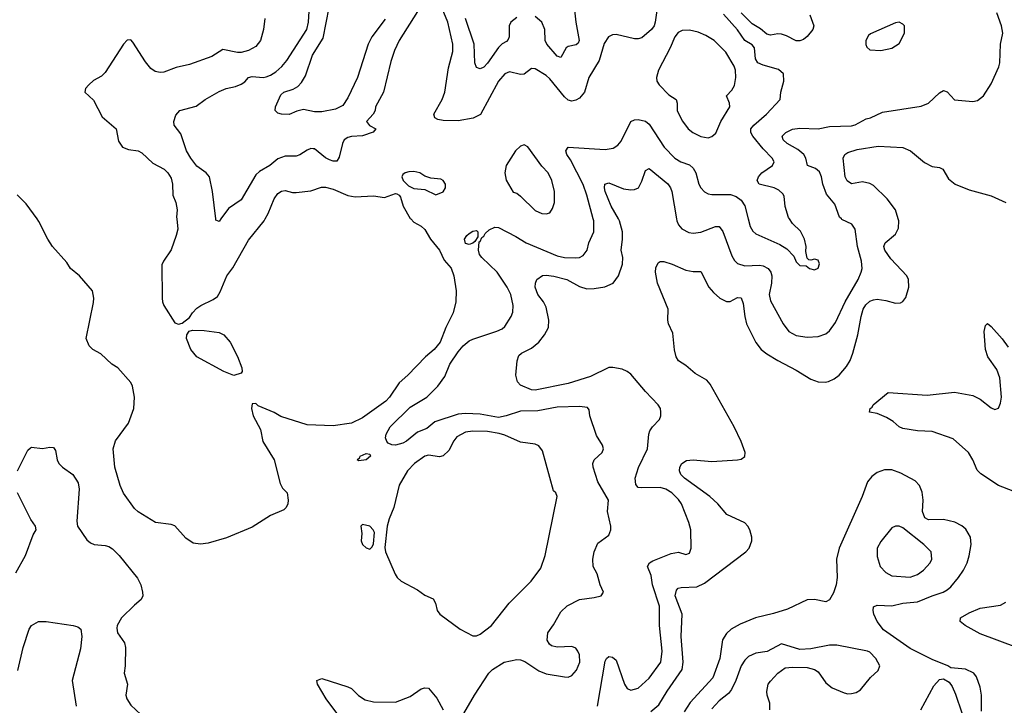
# Model space of a CAD drawing. Header units: inches. Extents: x 1682530 to 1839546, y 640742 to 791647.
# Tile 415 of 656: x 1693366 to 1698722, y 767355 to 771084. Entities that reach past the tile are written whole.
import ezdxf

# ---------------------------------------------------------------- set-up
doc = ezdxf.new("R2010")
doc.units = ezdxf.units.IN
doc.header["$MEASUREMENT"] = 0
doc.layers.add('B6796', color=7, linetype='Continuous')
doc.layers.add('B6797', color=7, linetype='Continuous')

msp = doc.modelspace()

# ---------------------------------------------------------------- linework, layer by layer
at = {"layer": 'B6796', "color": 5}
for points, elevation in [([(1695492.6, 770000), (1695510, 769982), (1695550, 769960.5), (1695570, 769942.9), (1695600.9, 769890), (1695648.7, 769830), (1695675.4, 769775.4), (1695712.4, 769732.4), (1695727.7, 769690), (1695739.8, 769610), (1695738.9, 769550), (1695723.4, 769490), (1695683.7, 769410), (1695652.5, 769330), (1695621.1, 769290), (1695573.3, 769250), (1695477.7, 769150), (1695430.4, 769109.6), (1695377.4, 769030), (1695357.6, 769010), (1695230, 768917.7), (1695170, 768890.3), (1695070, 768875), (1694930, 768879.7), (1694786, 768926), (1694750, 768947), (1694663.4, 768983.4), (1694650, 768996), (1694630, 768994), (1694626.6, 768970), (1694636.2, 768930), (1694675.2, 768855.2), (1694688.2, 768790), (1694749.7, 768690), (1694781.7, 768561.7), (1694795.9, 768535.9), (1694821.2, 768510), (1694826.6, 768470), (1694824.5, 768450), (1694814.5, 768430), (1694801.7, 768418.3), (1694730, 768388), (1694630, 768323), (1694490, 768265.5), (1694390, 768237.1), (1694350, 768230.6), (1694310, 768236.3), (1694270, 768263.8), (1694210, 768330.3), (1694190, 768337.7), (1694104.9, 768350), (1694010, 768407.9), (1693990, 768426.3), (1693929.5, 768509.5), (1693911.9, 768550), (1693883.2, 768650), (1693874.4, 768750), (1693886.8, 768793.2), (1693958.4, 768890), (1693986, 768970), (1693990.4, 769030), (1693979.3, 769090), (1693970, 769110.8), (1693898.8, 769190), (1693867.7, 769210), (1693806.7, 769266.7), (1693762.8, 769290), (1693744, 769310), (1693728, 769350), (1693766.6, 769546.6), (1693768.5, 769570), (1693761.6, 769610), (1693690.3, 769690.3), (1693642.8, 769730), (1693622.5, 769762.5), (1693544.9, 769850), (1693518, 769890), (1693470, 769986), (1693460, 770000)], 880), ([(1694220.4, 770000), (1694225.1, 769945.1), (1694217.6, 769910), (1694188.7, 769831.3), (1694147, 769770), (1694139.5, 769750), (1694140.7, 769570), (1694142, 769550), (1694149.5, 769530), (1694210, 769435.3), (1694230, 769428.7), (1694250, 769434), (1694290, 769464), (1694306, 769490), (1694330, 769515.6), (1694350.7, 769530), (1694418.7, 769561.3), (1694441.7, 769578.3), (1694456.9, 769603.1), (1694493.1, 769690), (1694525.5, 769734.5), (1694610, 769885.1), (1694694.9, 769990), (1694700.5, 770000)], 880), ([(1694459.6, 770000), (1694450, 769987), (1694433.2, 769993.2), (1694432.4, 770000)], 860), ([(1695782, 767310), (1695839.5, 767410), (1695917.2, 767530), (1695937.2, 767550), (1696001.6, 767590), (1696070, 767604), (1696090, 767603.2), (1696113.4, 767593.4), (1696190, 767542.8), (1696230, 767525.8), (1696330, 767509.1), (1696350, 767508.9), (1696370, 767516.4), (1696394.7, 767545.3), (1696412.5, 767590), (1696411.6, 767630), (1696402.2, 767650), (1696390, 767665.1), (1696370, 767675.8), (1696290, 767672.1), (1696258.7, 767678.7), (1696247, 767687), (1696234.5, 767710), (1696238.7, 767750), (1696270, 767792.2), (1696310, 767862.6), (1696344.1, 767895.9), (1696410, 767930.3), (1696490, 767940.5), (1696528, 767950), (1696542, 767970), (1696522.7, 768010), (1696507.6, 768070), (1696485.4, 768110), (1696482.7, 768150), (1696489.8, 768190.2), (1696510, 768237.3), (1696570, 768280.7), (1696581.3, 768310), (1696581.3, 768330), (1696563.9, 768410), (1696568.5, 768470), (1696510.9, 768570), (1696484.5, 768650), (1696483.9, 768670), (1696490.8, 768689.2), (1696533.6, 768730), (1696540.5, 768750), (1696535.1, 768770), (1696502.5, 768822.5), (1696466.6, 768930), (1696462.7, 768962.7), (1696454.2, 768974.2), (1696410, 768980.5), (1696290, 768976), (1696183.9, 768956.1), (1696090, 768953.9), (1696011.3, 768928.7), (1695970, 768921), (1695870, 768938.1), (1695790, 768942.1), (1695750, 768938.9), (1695623.9, 768896.1), (1695579.5, 768860.5), (1695530, 768839.9), (1695470, 768791.7), (1695450, 768781.1), (1695410, 768770.7), (1695390, 768770.8), (1695370, 768780.3), (1695362, 768790), (1695356, 768810), (1695359.1, 768830), (1695381.4, 768870), (1695490, 768975.9), (1695581.1, 769030), (1695640.7, 769090), (1695677.5, 769142.5), (1695705.3, 769210), (1695750, 769277.6), (1695777.2, 769310), (1695810, 769337.3), (1695830, 769346.9), (1695962, 769390), (1695990, 769403.2), (1696004.4, 769415.6), (1696039.7, 769470), (1696047.3, 769492.7), (1696049.7, 769530), (1696038, 769590), (1696017.3, 769630), (1695962.5, 769710), (1695879.9, 769790), (1695867.4, 769807.4), (1695861.8, 769830), (1695864.5, 769875.5), (1695870, 769877.3), (1695880, 769900), (1695890, 769907), (1695898.2, 769921.8), (1695919.4, 769940.6), (1695950, 769955.2), (1695970, 769954.5), (1696065.3, 769905.3), (1696120.3, 769870), (1696290, 769799.8), (1696330, 769790.2), (1696390, 769788.4), (1696410, 769790.3), (1696430, 769801.3), (1696452.6, 769830), (1696462.2, 769870), (1696489.7, 769930), (1696488.2, 769990), (1696485.5, 770000)], 860), ([(1696509.1, 767350), (1696550, 767596), (1696557, 767610), (1696570, 767620.4), (1696590, 767616.4), (1696610, 767600.5), (1696655.6, 767470), (1696670, 767446), (1696690, 767436.9), (1696730, 767449.2), (1696790, 767502.4), (1696853.6, 767590), (1696861.4, 767650), (1696845.8, 767790), (1696845.6, 767894.4), (1696807.9, 768010), (1696800.4, 768060.4), (1696780.4, 768110), (1696791.5, 768130), (1696810, 768140.7), (1696910, 768180.8), (1696950, 768187.4), (1696990, 768174.9), (1697010, 768182), (1697018.7, 768210), (1697016.2, 768310), (1697006, 768350), (1696964.8, 768450), (1696950, 768474.5), (1696913.1, 768510), (1696879.7, 768530), (1696850, 768539.5), (1696750, 768537.2), (1696730, 768540.2), (1696716.4, 768556.4), (1696713.5, 768590), (1696731.5, 768648.5), (1696780.3, 768750), (1696787.2, 768830), (1696792.8, 768847.2), (1696808.2, 768870), (1696846, 768910), (1696853.6, 768930), (1696854, 768950), (1696851.8, 768970), (1696838.4, 768990), (1696770, 769061.6), (1696690, 769155.8), (1696670.8, 769170.8), (1696642.5, 769182.5), (1696592.7, 769192.7), (1696570, 769192.1), (1696470, 769142.5), (1696350, 769105.7), (1696170, 769068.9), (1696150, 769071.2), (1696090, 769095.8), (1696074.4, 769114.4), (1696064.1, 769150), (1696071.5, 769228.5), (1696081.7, 769258.3), (1696094.5, 769270), (1696150, 769298), (1696189.8, 769330), (1696220.7, 769370), (1696241.4, 769410), (1696244.1, 769450), (1696230, 769520.5), (1696215, 769550), (1696184.7, 769590), (1696169.1, 769630), (1696170.6, 769650), (1696179.3, 769670), (1696210, 769692.8), (1696230, 769695), (1696271.3, 769688.7), (1696342.3, 769670), (1696410, 769633.6), (1696450, 769620.2), (1696490, 769621.3), (1696549.1, 769630.9), (1696594, 769650), (1696623.4, 769690), (1696645.4, 769754.6), (1696646.8, 769790), (1696637, 769830), (1696644.7, 769890), (1696643.9, 769930), (1696628.6, 769990), (1696622.9, 770000)], 840), ([(1696799.3, 767320.7), (1696841.9, 767358.1), (1696887.6, 767432.4), (1696969.3, 767550), (1696974.4, 767590), (1696963.5, 767730), (1696969.9, 767850), (1696931.3, 767950), (1696938.4, 767981.6), (1696948.3, 767991.7), (1696963.8, 767996.2), (1697050, 768000.1), (1697090, 768019.4), (1697316, 768190), (1697333.3, 768210), (1697348.5, 768250), (1697348.4, 768270), (1697336.9, 768310), (1697326.3, 768330), (1697310, 768347.8), (1697212.6, 768392.6), (1697162.5, 768450), (1697120.2, 768490), (1696981.4, 768590), (1696962.2, 768610), (1696954, 768630), (1696956.9, 768650), (1696967.3, 768670), (1696993.7, 768686.3), (1697029.8, 768690.2), (1697130, 768680.5), (1697270.7, 768689.3), (1697290, 768693.7), (1697310, 768708.2), (1697312.1, 768730), (1697290.6, 768790), (1697252.5, 768870), (1697122.1, 769102.1), (1697102.8, 769122.8), (1697040.4, 769160.4), (1696990, 769202.5), (1696950, 769229.1), (1696937, 769250), (1696927.6, 769287.6), (1696918.8, 769378.8), (1696895.2, 769430), (1696891, 769450), (1696893.9, 769510), (1696835, 769650), (1696824.9, 769710), (1696825.4, 769734.6), (1696838.4, 769761.6), (1696850, 769769.1), (1696870, 769769.2), (1696915, 769755), (1696990, 769721.5), (1697030, 769714.2), (1697070, 769713.7), (1697113.8, 769630), (1697139.5, 769599.5), (1697173.4, 769570), (1697210, 769552), (1697230, 769551.1), (1697270, 769572.3), (1697290, 769572), (1697300.5, 769540.5), (1697309.6, 769469.6), (1697319.4, 769430), (1697370, 769328.9), (1697399.7, 769290), (1697430, 769265.8), (1697488.9, 769230), (1697590, 769177.1), (1697670, 769128.4), (1697710, 769113.5), (1697748.1, 769111.9), (1697764.5, 769115.5), (1697796.9, 769130), (1697823.5, 769150), (1697862.7, 769197.3), (1697882.5, 769230), (1697898, 769270), (1697924.9, 769370), (1697942.4, 769470), (1697954.7, 769510), (1697967.6, 769532.4), (1697990, 769552.5), (1698010, 769560.9), (1698030, 769563), (1698077.4, 769557.4), (1698130, 769541.3), (1698156.3, 769543.7), (1698170, 769550.7), (1698186.6, 769573.4), (1698202, 769630), (1698200.5, 769670), (1698191.6, 769690), (1698104.1, 769784.1), (1698071.7, 769830), (1698066.6, 769850), (1698073.7, 769870), (1698130, 769917.4), (1698145.3, 769950), (1698148.1, 769990), (1698145.2, 770000)], 820), ([(1696938.5, 770000), (1696940.2, 769990), (1696948.6, 769968.6), (1696967.2, 769947.2), (1697006.2, 769926.2), (1697030, 769923.2), (1697070, 769928.4), (1697150, 769959.7), (1697170, 769958.3), (1697190, 769932.4), (1697239.1, 769799.1), (1697253.9, 769773.9), (1697270, 769757.4), (1697310, 769745.8), (1697390, 769748.1), (1697410, 769744.6), (1697437.6, 769730), (1697451.1, 769711.1), (1697457.1, 769690), (1697455.8, 769650), (1697443.2, 769590), (1697450, 769554), (1697518.7, 769430), (1697550, 769388.7), (1697590, 769365.5), (1697650, 769357.4), (1697710, 769360.3), (1697750, 769375.8), (1697770, 769392), (1697802.8, 769437.2), (1697856.1, 769550), (1697927.2, 769670), (1697943.7, 769710), (1697948.1, 769730), (1697945.7, 769770), (1697922.4, 769850), (1697910, 769944), (1697891.5, 769971.5), (1697837.8, 769997.8), (1697835.4, 770000)], 840), ([(1697328.8, 770000), (1697339.3, 769959.3), (1697354.1, 769934.1), (1697370, 769919.6), (1697500.5, 769860.5), (1697538.1, 769838.1), (1697577.5, 769797.5), (1697590, 769766.8), (1697610, 769747.3), (1697644.7, 769744.7), (1697662, 769730), (1697690, 769722.8), (1697710, 769732), (1697716.5, 769756.5), (1697710, 769775.3), (1697690, 769782), (1697670, 769775.3), (1697658, 769778), (1697650, 769786), (1697642.7, 769822.7), (1697643.7, 769850), (1697634, 769890), (1697613.3, 769933.3), (1697570, 769975.1), (1697553.3, 770000)], 860), ([(1698850, 768488.2), (1698690, 768550.4), (1698594.2, 768614.2), (1698574.1, 768634.1), (1698551.2, 768690), (1698526, 768730), (1698444.3, 768804.3), (1698330, 768844.6), (1698250, 768848.3), (1698170, 768860.6), (1698149.8, 768870), (1698118, 768898), (1698080.9, 768920.9), (1698030, 768941.7), (1697989, 768950), (1697992.7, 768970), (1698002.6, 768977.4), (1698008.3, 768990), (1698090, 769056.3), (1698302.5, 769042.5), (1698450, 769058.6), (1698550, 769040.6), (1698590, 769020.7), (1698650, 768973.6), (1698670, 768964), (1698689.8, 768970.2), (1698701.2, 768998.8), (1698705.9, 769030), (1698696.7, 769136.7), (1698681.9, 769181.9), (1698632.4, 769250), (1698619.2, 769290), (1698611.8, 769388.2), (1698619, 769421), (1698630, 769432), (1698650, 769416), (1698710, 769348.2), (1698742.4, 769302.4)], 780), ([(1693354.2, 768630), (1693410, 768742), (1693424.5, 768755.5), (1693430, 768758.7), (1693490, 768751.5), (1693530, 768759.5), (1693550, 768757.1), (1693560.7, 768740.7), (1693569.1, 768690), (1693578.6, 768670), (1693599, 768650), (1693654.9, 768610), (1693684.3, 768564.3), (1693688.6, 768530), (1693675.8, 768355.8), (1693680.3, 768330), (1693730, 768255.3), (1693750, 768239), (1693770, 768230.3), (1693830, 768224.2), (1693850, 768218), (1693870, 768205.3), (1693906.7, 768170), (1694006.8, 768046.8), (1694024.7, 768010), (1694034.2, 767970), (1694034.9, 767950), (1694026.7, 767930), (1693990, 767900.4), (1693919.5, 767830), (1693895.8, 767790), (1693894.6, 767774.6), (1693898.4, 767750), (1693934.9, 767694.9), (1693941.1, 767670), (1693939.1, 767570), (1693933.1, 767530), (1693951.8, 767470), (1693942.4, 767410), (1693948.7, 767390), (1693970, 767356.4), (1694025.3, 767305.3)], 860), ([(1698597.5, 767322.5), (1698598.5, 767410), (1698590, 767454), (1698571.3, 767510), (1698556.2, 767530), (1698510, 767551.5), (1698430, 767559), (1698415.3, 767570), (1698330, 767604), (1698210, 767664.3), (1698064.7, 767764.7), (1698029.3, 767810), (1698011.2, 767850), (1698007.6, 767870), (1698009.9, 767890.1), (1698030, 767900.2), (1698110, 767895.3), (1698170, 767910.7), (1698250, 767917.7), (1698330, 767951.3), (1698389.4, 767970.6), (1698410, 767982.7), (1698430, 767999.7), (1698472.2, 768050), (1698499.4, 768090), (1698519.4, 768130), (1698531.2, 768168.8), (1698541.5, 768230), (1698537.8, 768270), (1698513, 768313), (1698490, 768331.8), (1698451.7, 768351.7), (1698390, 768365.2), (1698310, 768364.5), (1698290, 768374.5), (1698277, 768410), (1698279.5, 768470), (1698275, 768515), (1698260.8, 768550), (1698236.4, 768576.4), (1698157.9, 768617.9), (1698110, 768635), (1698070, 768636.5), (1698030, 768622), (1698000.5, 768599.5), (1697978, 768570), (1697948.4, 768490), (1697823.5, 768210), (1697809.4, 768150), (1697811.6, 768050), (1697807.5, 768010), (1697792.7, 767967.3), (1697771.2, 767928.8), (1697750, 767917.7), (1697690, 767931.4), (1697650, 767929), (1697542.2, 767877.8), (1697466.3, 767853.7), (1697368.7, 767830), (1697284.2, 767795.8), (1697236.1, 767770), (1697210, 767746.4), (1697189.6, 767710.4), (1697173.4, 767610), (1697135.8, 767504.2), (1697013.4, 767370), (1696980.1, 767319.9)], 820), ([(1693344.3, 768075.7), (1693397.7, 768170), (1693438.3, 768281.7), (1693455.1, 768310), (1693451.5, 768330), (1693426.4, 768366.3), (1693354.5, 768510)], 860), ([(1698790.3, 767670.3), (1698590, 767744.6), (1698509, 767790), (1698482.2, 767810), (1698483.1, 767830), (1698530, 767858.9), (1698590, 767882.8), (1698701.2, 767898.8), (1698730, 767915.9)], 780), ([(1693355.8, 767544.2), (1693384.6, 767670), (1693417.9, 767770), (1693429.1, 767790), (1693468.8, 767811.2), (1693510, 767811), (1693657.3, 767790), (1693681.6, 767781.6), (1693698.5, 767770), (1693703.9, 767730), (1693696.9, 767663.1), (1693651.6, 767490), (1693673.6, 767350)], 840), ([(1697446.4, 767330), (1697446.1, 767366.1), (1697431.6, 767410), (1697429.6, 767430), (1697438, 767470), (1697450, 767486.8), (1697490, 767530.7), (1697530, 767558), (1697570, 767562.4), (1697650, 767560.4), (1697690, 767550.4), (1697710, 767538), (1697750, 767478), (1697784.9, 767450), (1697850, 767423.8), (1697870, 767418), (1697890, 767419.1), (1697915.9, 767424.1), (1697940.1, 767439.9), (1697993.4, 767506.6), (1698035.8, 767544.2), (1698044.5, 767570), (1698022.9, 767610), (1697990, 767643.6), (1697977.2, 767650), (1697810, 767682.9), (1697770, 767682.9), (1697670, 767662), (1697610, 767658.4), (1697510, 767689.2), (1697431.8, 767648.2), (1697370, 767638.3), (1697330, 767620.5), (1697310, 767600.5), (1697290.3, 767570), (1697261.5, 767490), (1697238.2, 767441.8), (1697220.9, 767419.1), (1697170, 767379.8), (1697130, 767336.1)], 840), ([(1695107.6, 767290), (1695032.3, 767390), (1694986, 767470), (1694982, 767490), (1695010, 767500.7), (1695150, 767456.4), (1695170, 767446), (1695209.2, 767409.2), (1695244.8, 767384.8), (1695290, 767374), (1695410, 767372.4), (1695490, 767402.4), (1695550, 767443.8), (1695570, 767450.5), (1695590, 767447.7), (1695634.7, 767394.7), (1695670, 767330.8)], 860), ([(1698267.1, 767330), (1698338.5, 767461.5), (1698370, 767494.8), (1698390, 767498.8), (1698421.6, 767481.6), (1698438, 767458), (1698456.4, 767416.4), (1698490, 767314)], 820)]:
    msp.add_lwpolyline(points, dxfattribs=dict(at, elevation=elevation))
for points, elevation in [([(1695810, 769860.4), (1695790, 769866.9), (1695786, 769890), (1695798, 769910), (1695810, 769920.3), (1695830, 769933.7), (1695850, 769937.3), (1695857.3, 769930), (1695858, 769902), (1695842.3, 769877.7), (1695830, 769868.5)], 860), ([(1694530, 769149.2), (1694475.3, 769170), (1694329, 769250), (1694296, 769290), (1694273.2, 769350), (1694275.3, 769370), (1694288, 769390), (1694305.2, 769394.8), (1694370, 769393), (1694450, 769382), (1694476, 769370), (1694510.8, 769330), (1694550, 769252), (1694574.8, 769190), (1694576, 769170), (1694570, 769162)], 880), ([(1695830, 768845.7), (1695790, 768839.8), (1695744.2, 768815.8), (1695726.7, 768793.3), (1695699.8, 768740.2), (1695670, 768712.4), (1695650, 768707.2), (1695590, 768715.7), (1695570, 768710.7), (1695512.6, 768670), (1695474.9, 768630), (1695430, 768552.7), (1695400.3, 768430), (1695375.3, 768370), (1695363.7, 768330), (1695352.8, 768212.8), (1695355.5, 768190), (1695408.1, 768068.1), (1695418.8, 768050), (1695440.7, 768030), (1695530, 767983.8), (1695570, 767954.4), (1695614.3, 767934.3), (1695628.2, 767910), (1695635.8, 767870), (1695650.4, 767850), (1695761.6, 767770), (1695830, 767733.4), (1695850, 767733.7), (1695870, 767742), (1695933, 767790), (1696027.8, 767910), (1696147.8, 768030), (1696199.8, 768100.2), (1696223.5, 768170), (1696289, 768490), (1696282, 768510), (1696270, 768522), (1696210, 768739.5), (1696190, 768766.9), (1696170, 768775.4), (1696090, 768786.6), (1696004.9, 768824.9), (1695973.9, 768833.9), (1695910, 768844.3)], 880), ([(1695210, 768685.2), (1695202, 768690), (1695216.5, 768703.5), (1695217.2, 768710), (1695250, 768724.9), (1695270, 768721), (1695274.4, 768710), (1695250, 768689.6)], 860), ([(1695230, 768338), (1695222, 768330), (1695226, 768290), (1695222.8, 768250), (1695231.3, 768230), (1695250, 768211.3), (1695270, 768204.7), (1695283.1, 768216.9), (1695290, 768234), (1695294.8, 768294.8), (1695288.7, 768310), (1695270, 768328.7)], 880), ([(1698150, 768329.5), (1698130, 768329.5), (1698110, 768319.5), (1698050, 768245.6), (1698030.3, 768210), (1698030, 768164.7), (1698046.3, 768110), (1698077, 768077), (1698110, 768059), (1698208.8, 768051.2), (1698250, 768066.7), (1698282.4, 768090), (1698318.7, 768130), (1698327.8, 768150), (1698323, 768190), (1698284.7, 768230), (1698170, 768319.6)], 840)]:
    msp.add_lwpolyline(points, close=True, dxfattribs=dict(at, elevation=elevation))
at = {"layer": 'B6797', "color": 5}
for points, elevation in [([(1696848.3, 771251.7), (1696823.1, 771070), (1696816.4, 771050), (1696802.5, 771030), (1696750, 770984.6), (1696730, 770978.8), (1696710, 770979.6), (1696610, 771003.5), (1696590, 771001.7), (1696569.3, 770990.7), (1696545.7, 770954.3), (1696518.6, 770861.4), (1696461.5, 770770), (1696437.8, 770690), (1696410, 770657.8), (1696390, 770645.5), (1696370, 770640.7), (1696350, 770645.5), (1696330, 770663.8), (1696250, 770762.5), (1696230, 770780.3), (1696170, 770816.4), (1696150, 770818.7), (1696110, 770787), (1696090, 770786.1), (1696030, 770799.4), (1696005.5, 770790), (1695970, 770749.8), (1695871.6, 770568.4), (1695832.3, 770547.7), (1695750, 770534.5), (1695670, 770535.4), (1695640.9, 770540.9), (1695623, 770550), (1695618.5, 770570), (1695664.1, 770650), (1695679, 770690), (1695697.6, 770822.4), (1695721.3, 770910), (1695722, 770950), (1695694, 771070), (1695664.2, 771144.2)], 860), ([(1696379.2, 771170), (1696390.6, 771070), (1696409.2, 770970), (1696403.7, 770956.3), (1696393, 770947), (1696350, 770938.7), (1696338, 770930), (1696310, 770878.7), (1696290, 770886.2), (1696233.6, 770950), (1696224.3, 770970), (1696221.9, 771030), (1696206.2, 771070), (1696170, 771100.4)], 840), ([(1694432.4, 770000), (1694415.3, 770150), (1694398.3, 770230), (1694380.4, 770250), (1694330, 770286.8), (1694296, 770330), (1694273.6, 770370), (1694242.1, 770462.1), (1694206, 770510), (1694203.6, 770530), (1694215.6, 770564.4), (1694237.2, 770590), (1694325.8, 770614.2), (1694374, 770650), (1694450, 770693.8), (1694489.3, 770710), (1694539.4, 770720.6), (1694570, 770732.3), (1694590, 770745.2), (1694609.9, 770770.1), (1694630, 770774.4), (1694689.9, 770770.1), (1694707.1, 770772.9), (1694730, 770781.5), (1694759.2, 770800.8), (1694792, 770830), (1694818.4, 770861.6), (1694927.6, 771030), (1694937.3, 771070), (1694940.5, 771130)], 860), ([(1695530, 771127.8), (1695429.6, 770970.4), (1695403.6, 770916.4), (1695383.8, 770856.2), (1695344.9, 770690), (1695300.8, 770610), (1695299.1, 770590), (1695289.1, 770570), (1695252, 770530), (1695269.2, 770509.2), (1695302.8, 770490), (1695288.4, 770471.6), (1695230, 770452.1), (1695170, 770448.9), (1695150, 770443.7), (1695130, 770430.7), (1695121.3, 770410), (1695104.2, 770335.8), (1695090, 770314), (1695070, 770313.6), (1695050, 770321), (1695030, 770332.4), (1694970, 770381.7), (1694962.2, 770382.2), (1694950, 770382.7), (1694930, 770374), (1694890, 770348.2), (1694870, 770340.7), (1694810, 770342.3), (1694770, 770326.3), (1694725.8, 770290), (1694670, 770258.5), (1694650, 770240.9), (1694570, 770104.8), (1694502.2, 770057.8), (1694459.6, 770000)], 860), ([(1695353.6, 771086.4), (1695282, 770990), (1695261.5, 770950), (1695203.7, 770770), (1695150, 770658.3), (1695123.4, 770616.6), (1695083.7, 770596.3), (1695010, 770583.2), (1694970, 770582), (1694910, 770596), (1694873.1, 770586.9), (1694831.5, 770568.5), (1694790, 770569.1), (1694770, 770574.5), (1694756.2, 770590), (1694757.6, 770610), (1694785.5, 770674.5), (1694802, 770690), (1694853.2, 770706.8), (1694879.1, 770720.9), (1694898.5, 770741.5), (1694921.1, 770778.9), (1694957.7, 770890), (1695016.5, 770983.5), (1695049.9, 771149.9)], 840), ([(1697553.3, 770000), (1697548, 770008), (1697530, 770068.7), (1697523.6, 770123.6), (1697516.6, 770136.6), (1697496, 770156), (1697468.9, 770168.9), (1697388.5, 770188.5), (1697378, 770210), (1697385.1, 770230), (1697402, 770250), (1697460.9, 770290), (1697469.6, 770310), (1697459.7, 770330), (1697410, 770381.2), (1697353.7, 770450), (1697342.7, 770470), (1697342.6, 770490), (1697358.8, 770510), (1697428.8, 770570), (1697503, 770650), (1697506.3, 770690), (1697522.9, 770750), (1697520.9, 770790), (1697492.9, 770812.9), (1697410, 770835.7), (1697381.4, 770850), (1697368, 770870), (1697362.7, 770930), (1697350, 770947.8), (1697310, 770971.2), (1697270, 771027.9), (1697194, 771114)], 860), ([(1697663.2, 771110), (1697685.7, 771050), (1697679.6, 771030), (1697650, 770992.8), (1697630, 770976.4), (1697610, 770968.7), (1697590, 770968.8), (1697536.6, 770996.6), (1697510, 771004.5), (1697490, 771007.1), (1697450, 770998.8), (1697430, 771004.4), (1697394.8, 771034.8), (1697350, 771060.8), (1697290, 771120.2)], 840), ([(1697835.4, 770000), (1697824.8, 770010), (1697799.7, 770079.7), (1697754, 770134), (1697734.6, 770190), (1697727.9, 770230), (1697716.4, 770256.4), (1697694.5, 770274.5), (1697651.6, 770291.6), (1697642.3, 770330), (1697631.5, 770351.5), (1697598.3, 770378.3), (1697539.8, 770410), (1697518.2, 770430), (1697514, 770450), (1697533, 770470), (1697570, 770488.2), (1697610, 770494), (1697709, 770491), (1697770, 770502), (1697890, 770507), (1697910, 770512.6), (1697970, 770544.9), (1697994, 770550), (1698059.7, 770580.3), (1698270, 770614.3), (1698309.8, 770630.2), (1698370, 770686.8), (1698390, 770698.8), (1698410, 770691.3), (1698450, 770647.7), (1698550, 770639.6), (1698576.1, 770643.9), (1698607.8, 770670), (1698650, 770735.5), (1698692.2, 770827.8), (1698697.3, 770850), (1698701.2, 770950), (1698713.8, 771010), (1698705.7, 771050), (1698681.1, 771121.1)], 840), ([(1694699.7, 771090), (1694692.4, 771030), (1694674.7, 770970), (1694650, 770937.4), (1694610, 770916.1), (1694570, 770905.2), (1694550, 770905.2), (1694470, 770922.2), (1694410, 770884.2), (1694290, 770840.9), (1694216.6, 770823.4), (1694150, 770798.4), (1694130, 770796.4), (1694102.3, 770802.3), (1694078.3, 770818.3), (1694050, 770854), (1693981.4, 770961.4), (1693970, 770973.4), (1693950, 770972.7), (1693930, 770950.4), (1693830, 770797.4), (1693810, 770777.3), (1693767.3, 770752.7), (1693741.1, 770730), (1693723, 770710), (1693720.5, 770690), (1693766.5, 770646.5), (1693814.9, 770554.9), (1693889.7, 770490), (1693903.6, 770423.6), (1693924, 770390), (1693957.4, 770377.4), (1694010, 770369.7), (1694030, 770358.9), (1694090, 770303.5), (1694152, 770270), (1694171.8, 770250), (1694190, 770222), (1694196.2, 770190), (1694198.7, 770130), (1694214.7, 770090), (1694222.9, 770050), (1694219.5, 770010), (1694220.4, 770000)], 880), ([(1696070, 771095.3), (1696037.8, 771070), (1696027.6, 771050), (1696028.3, 770990), (1696023.5, 770976.5), (1696014.1, 770965.9), (1695990, 770952.9), (1695970, 770932.3), (1695910, 770847.6), (1695890, 770825.7), (1695870, 770816.3), (1695850, 770824.5), (1695840.9, 770850), (1695838.5, 770950), (1695791.3, 771090)], 840), ([(1696485.5, 770000), (1696450.9, 770130), (1696430, 770186.9), (1696362.2, 770322.2), (1696341.7, 770350), (1696335.6, 770370), (1696350, 770390.3), (1696550, 770378.2), (1696594.5, 770385.5), (1696618.6, 770401.4), (1696637.3, 770422.7), (1696690.7, 770529.3), (1696710, 770538.8), (1696730, 770541.8), (1696770, 770531.6), (1696790, 770516.2), (1696871.8, 770390), (1696929.2, 770330), (1696962, 770310), (1697010, 770294), (1697030, 770276.9), (1697043.2, 770250), (1697060.2, 770190), (1697070.2, 770170.2), (1697090, 770147.2), (1697110, 770136.5), (1697130, 770133.4), (1697233.1, 770133.1), (1697262.4, 770122.4), (1697290, 770101.5), (1697310.7, 770070.7), (1697328.8, 770000)], 860), ([(1698145.2, 770000), (1698130.5, 770050), (1698084.6, 770110), (1698010, 770182.1), (1697990, 770193.1), (1697950, 770201.6), (1697890, 770190.9), (1697867.2, 770207.2), (1697856.8, 770230), (1697844.7, 770330), (1697853.6, 770350), (1697870, 770361.7), (1697921.5, 770378.5), (1698036.1, 770396.1), (1698170, 770387.9), (1698211, 770371), (1698287.5, 770307.5), (1698330, 770286.2), (1698370, 770279.7), (1698386.7, 770270), (1698418.3, 770218.3), (1698454.4, 770190), (1698530, 770157.7), (1698650, 770126), (1698730, 770090.3)], 820), ([(1696622.9, 770000), (1696582.9, 770070), (1696551.2, 770148.8), (1696546.6, 770170), (1696548.6, 770190), (1696570, 770196.9), (1696650, 770163.6), (1696690, 770158), (1696710, 770160.3), (1696731.2, 770170), (1696750, 770204.9), (1696770, 770263.8), (1696790, 770274.3), (1696890.8, 770190.8), (1696905.5, 770170), (1696912.9, 770150), (1696938.5, 770000)], 840), ([(1694700.5, 770000), (1694717.4, 770030), (1694749, 770110), (1694770, 770138), (1694790, 770151.1), (1694810, 770155.1), (1694850, 770144.4), (1694870, 770144.7), (1694950, 770153.6), (1695006.9, 770173.1), (1695030, 770173), (1695070, 770162.2), (1695150, 770128.2), (1695190, 770121.1), (1695290, 770126.6), (1695350, 770116.9), (1695410, 770138), (1695416.6, 770136.6), (1695429.5, 770129.5), (1695438, 770118), (1695452, 770070), (1695490, 770002.7), (1695492.6, 770000)], 880), ([(1693460, 770000), (1693401.5, 770081.5), (1693351.4, 770131.4)], 880)]:
    msp.add_lwpolyline(points, dxfattribs=dict(at, elevation=elevation))
for points, elevation in [([(1698150, 771069.4), (1698130, 771067), (1697993.4, 771006.6), (1697983, 770997), (1697967.7, 770970), (1697968, 770948), (1697973.7, 770933.7), (1697990, 770920.7), (1698050, 770916.3), (1698110, 770928.4), (1698150, 770954.8), (1698178, 771010), (1698178, 771050), (1698170, 771059.3)], 860), ([(1697010, 771026.5), (1696970, 771025.2), (1696946.7, 771013.3), (1696929.3, 770990), (1696903.2, 770930), (1696840.7, 770810), (1696829.1, 770770), (1696831.6, 770750), (1696844.6, 770730), (1696896, 770676), (1696936.3, 770650), (1696942.4, 770630), (1696942.3, 770590), (1696950.3, 770570), (1696971.1, 770531.1), (1697001.6, 770490), (1697027.3, 770470), (1697070, 770448.5), (1697110, 770441.6), (1697130, 770447.7), (1697152.8, 770467.2), (1697179.7, 770530), (1697228.3, 770610), (1697226.9, 770630), (1697209.6, 770670), (1697239.1, 770700.9), (1697253.5, 770726.5), (1697261.6, 770770), (1697259.2, 770810), (1697251.6, 770831.6), (1697206.5, 770906.5), (1697144.2, 770970), (1697098, 770998), (1697056.5, 771016.5)], 880), ([(1696110, 770402.7), (1696090, 770395.1), (1696062, 770370), (1696012.7, 770290), (1696005.3, 770250), (1696011.8, 770211.8), (1696050, 770146), (1696070, 770141), (1696090, 770124.9), (1696170, 770046.5), (1696206.8, 770030), (1696230, 770027.4), (1696250, 770034), (1696263.8, 770056.2), (1696274.8, 770090), (1696274.2, 770150), (1696259.7, 770210), (1696239.7, 770250), (1696206.5, 770286.5), (1696130, 770393.2)], 880), ([(1695510, 770258), (1695483, 770257), (1695462, 770250), (1695450, 770242), (1695444, 770230), (1695451.3, 770210), (1695480.5, 770180.5), (1695510, 770166), (1695570, 770160.7), (1695630, 770130.7), (1695670, 770147.3), (1695681.2, 770170), (1695681.2, 770190), (1695670, 770208.7), (1695656, 770216), (1695601.5, 770221.5), (1695570, 770232.7), (1695542, 770250)], 880)]:
    msp.add_lwpolyline(points, close=True, dxfattribs=dict(at, elevation=elevation))

doc.saveas('drawing.dxf')
